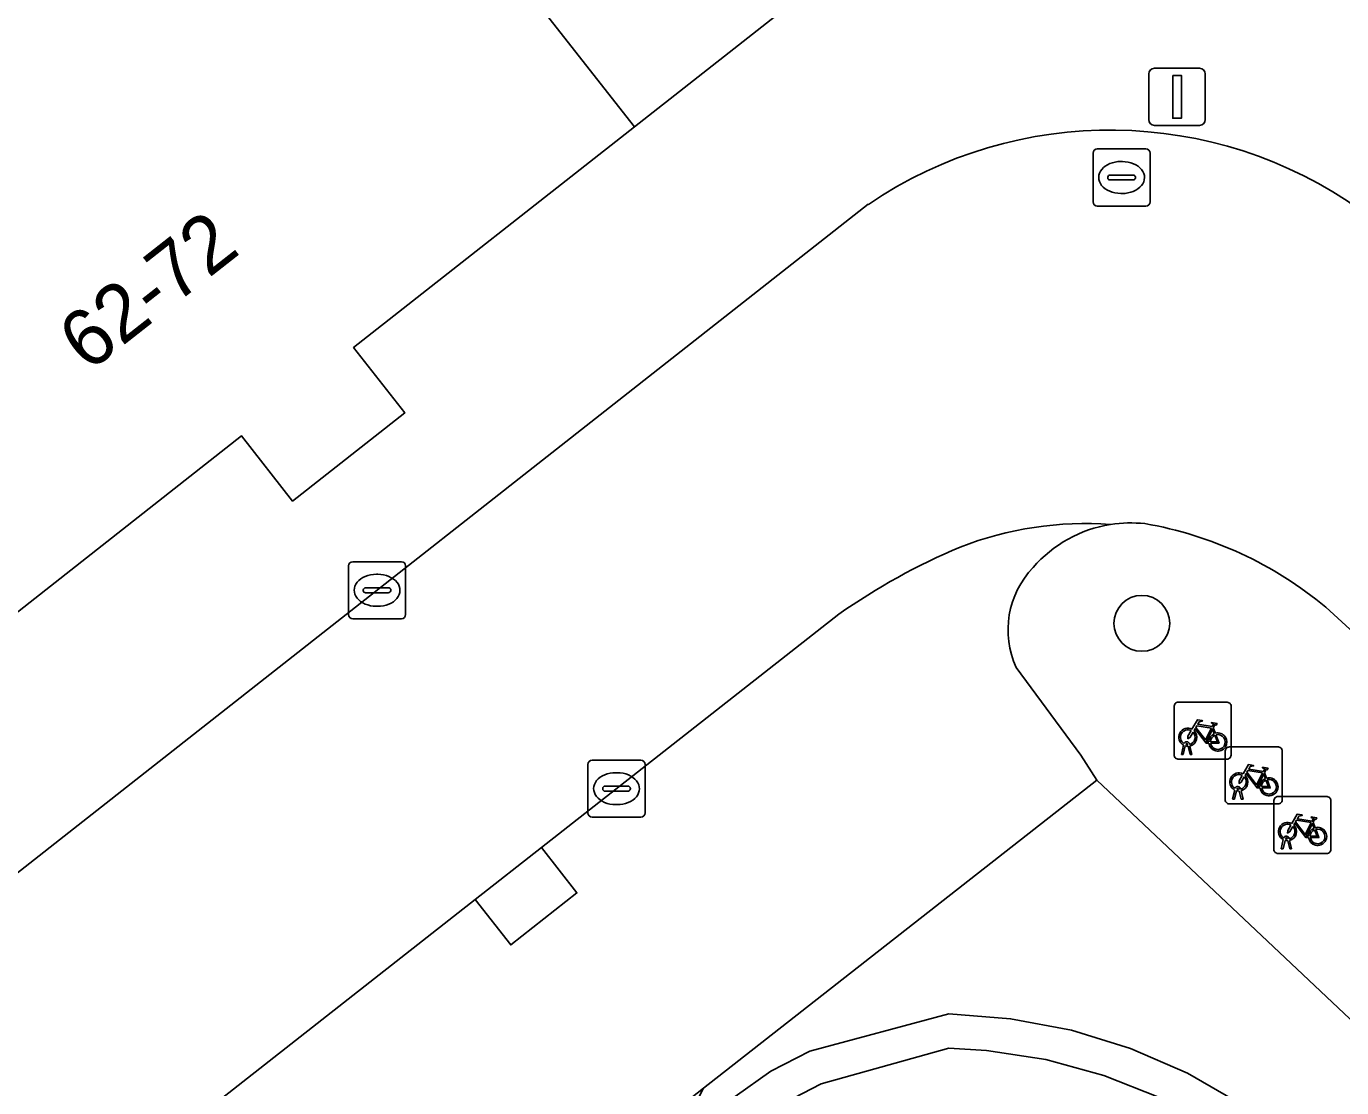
# Model space of a CAD drawing. Extents: x 159217 to 160349, y 381246 to 382172.
# Drawn here: x 159861.49 to 159884.53, y 381833.29 to 381851.88 of the extents above; entities that cross this region are included whole.
import ezdxf

# ---------------------------------------------------------------- set-up
doc = ezdxf.new("R2010")
doc.units = 0
for name, color, linetype in [('IMGEO_Boom', 7, 'Continuous'), ('IMGEO_Fietsenrek', 7, 'Continuous'), ('IMGEO_Groenvoorziening', 7, 'Continuous'), ('IMGEO_Haag', 7, 'Continuous'), ('IMGEO_Kolk', 7, 'Continuous'), ('IMGEO_Lichtmast', 7, 'Continuous'), ('IMGEO_Pand', 7, 'Continuous'), ('IMGEO_Pand_nummerreeks', 7, 'Continuous'), ('IMGEO_Parkeervlak_open', 7, 'Continuous'), ('IMGEO_Rijbaan_lokaal_open', 7, 'Continuous'), ('IMGEO_Rioolput', 7, 'Continuous'), ('IMGEO_Voetpad_open', 7, 'Continuous')]:
    doc.layers.add(name, color=color, linetype=linetype)

msp = doc.modelspace()

# ---------------------------------------------------------------- linework, layer by layer
at = {"layer": 'IMGEO_Boom'}
msp.add_circle((159881.032, 381841.424), 0.489, dxfattribs=at)
at = {"layer": 'IMGEO_Fietsenrek'}
for p, q in [((159881.597, 381839.12), (159881.597, 381839.961)), ((159881.597, 381839.961), (159881.597, 381839.12)), ((159881.672, 381840.045), (159882.513, 381840.045)), ((159882.513, 381840.045), (159881.672, 381840.045)), ((159882.597, 381839.97), (159882.597, 381839.129)), ((159882.597, 381839.129), (159882.597, 381839.97)), ((159882.284, 381839.594), (159882.32, 381839.499)), ((159881.724, 381839.129), (159881.763, 381839.289)), ((159881.793, 381839.277), (159881.758, 381839.129)), ((159881.835, 381839.301), (159881.834, 381839.305)), ((159881.876, 381839.129), (159881.842, 381839.271)), ((159881.866, 381839.312), (159881.867, 381839.305)), ((159881.874, 381839.275), (159881.909, 381839.129)), ((159882.567, 381839.261), (159883.408, 381839.261)), ((159883.408, 381839.261), (159882.567, 381839.261)), ((159882.522, 381839.045), (159881.681, 381839.045)), ((159881.681, 381839.045), (159882.522, 381839.045)), ((159881.758, 381839.129), (159881.724, 381839.129)), ((159881.909, 381839.129), (159881.876, 381839.129)), ((159882.492, 381838.336), (159882.492, 381839.177)), ((159882.492, 381839.177), (159882.492, 381838.336)), ((159883.492, 381839.186), (159883.492, 381838.345)), ((159883.492, 381838.345), (159883.492, 381839.186)), ((159883.179, 381838.81), (159883.215, 381838.715)), ((159882.619, 381838.345), (159882.658, 381838.505)), ((159882.73, 381838.517), (159882.729, 381838.521)), ((159882.761, 381838.528), (159882.762, 381838.521)), ((159882.653, 381838.345), (159882.619, 381838.345)), ((159882.688, 381838.493), (159882.653, 381838.345)), ((159882.771, 381838.345), (159882.737, 381838.487)), ((159882.769, 381838.491), (159882.804, 381838.345)), ((159882.804, 381838.345), (159882.771, 381838.345)), ((159883.344, 381837.467), (159883.344, 381838.308)), ((159883.344, 381838.308), (159883.344, 381837.467)), ((159883.419, 381838.392), (159884.26, 381838.392)), ((159884.26, 381838.392), (159883.419, 381838.392)), ((159884.344, 381838.317), (159884.344, 381837.476)), ((159884.344, 381837.476), (159884.344, 381838.317)), ((159883.417, 381838.261), (159882.576, 381838.261)), ((159882.576, 381838.261), (159883.417, 381838.261)), ((159884.031, 381837.941), (159884.067, 381837.846)), ((159883.471, 381837.476), (159883.51, 381837.636)), ((159883.54, 381837.624), (159883.505, 381837.476)), ((159883.582, 381837.648), (159883.581, 381837.652)), ((159883.623, 381837.476), (159883.589, 381837.618)), ((159883.613, 381837.659), (159883.614, 381837.652)), ((159883.621, 381837.622), (159883.656, 381837.476)), ((159884.269, 381837.392), (159883.428, 381837.392)), ((159883.428, 381837.392), (159884.269, 381837.392)), ((159883.505, 381837.476), (159883.471, 381837.476)), ((159883.656, 381837.476), (159883.623, 381837.476))]:
    msp.add_line(p, q, dxfattribs=at)
for points in [[(159881.91, 381839.571), (159882.005, 381839.735), (159882.091, 381839.721), (159882.093, 381839.712), (159882.037, 381839.701), (159882.01, 381839.656), (159882.266, 381839.615)], [(159882.266, 381839.615), (159882.291, 381839.664), (159882.285, 381839.668), (159882.262, 381839.672), (159882.25, 381839.679), (159882.249, 381839.682), (159882.251, 381839.687), (159882.346, 381839.672), (159882.348, 381839.662), (159882.338, 381839.649), (159882.326, 381839.643), (159882.312, 381839.649), (159882.284, 381839.594)], [(159881.931, 381839.519), (159881.879, 381839.429), (159881.839, 381839.404), (159881.84, 381839.451), (159881.895, 381839.545)], [(159882.206, 381839.327), (159882.156, 381839.327), (159881.965, 381839.578), (159881.946, 381839.546)], [(159882.253, 381839.59), (159881.996, 381839.631), (159881.979, 381839.602), (159882.146, 381839.382), (159882.253, 381839.59)], [(159882.301, 381839.492), (159882.271, 381839.569), (159882.162, 381839.351), (159882.205, 381839.351)], [(159882.235, 381839.351), (159882.355, 381839.35), (159882.311, 381839.464)], [(159882.331, 381839.471), (159882.386, 381839.326), (159882.236, 381839.326)], [(159882.826, 381838.735), (159882.774, 381838.645), (159882.734, 381838.62), (159882.735, 381838.667), (159882.79, 381838.761)], [(159882.805, 381838.787), (159882.9, 381838.951), (159882.986, 381838.937), (159882.988, 381838.928), (159882.932, 381838.917), (159882.905, 381838.872), (159883.161, 381838.831)], [(159883.101, 381838.543), (159883.051, 381838.543), (159882.86, 381838.794), (159882.841, 381838.762)], [(159883.148, 381838.806), (159882.891, 381838.847), (159882.874, 381838.818), (159883.041, 381838.598), (159883.148, 381838.806)], [(159883.196, 381838.708), (159883.166, 381838.785), (159883.057, 381838.567), (159883.1, 381838.567)], [(159883.161, 381838.831), (159883.186, 381838.88), (159883.18, 381838.884), (159883.157, 381838.888), (159883.145, 381838.895), (159883.144, 381838.898), (159883.146, 381838.903), (159883.241, 381838.888), (159883.243, 381838.878), (159883.233, 381838.865), (159883.221, 381838.859), (159883.207, 381838.865), (159883.179, 381838.81)], [(159883.13, 381838.567), (159883.25, 381838.566), (159883.206, 381838.68)], [(159883.226, 381838.687), (159883.281, 381838.542), (159883.131, 381838.542)], [(159883.657, 381837.918), (159883.752, 381838.082), (159883.838, 381838.068), (159883.84, 381838.059), (159883.784, 381838.048), (159883.757, 381838.003), (159884.013, 381837.962)], [(159883.678, 381837.866), (159883.626, 381837.776), (159883.586, 381837.751), (159883.587, 381837.798), (159883.642, 381837.892)], [(159883.953, 381837.674), (159883.903, 381837.674), (159883.712, 381837.925), (159883.693, 381837.893)], [(159884, 381837.937), (159883.743, 381837.978), (159883.726, 381837.949), (159883.893, 381837.729), (159884, 381837.937)], [(159884.048, 381837.839), (159884.018, 381837.916), (159883.909, 381837.698), (159883.952, 381837.698)], [(159884.078, 381837.818), (159884.133, 381837.673), (159883.983, 381837.673)], [(159884.013, 381837.962), (159884.038, 381838.011), (159884.032, 381838.015), (159884.009, 381838.019), (159883.997, 381838.026), (159883.996, 381838.029), (159883.998, 381838.034), (159884.093, 381838.019), (159884.095, 381838.009), (159884.085, 381837.996), (159884.073, 381837.99), (159884.059, 381837.996), (159884.031, 381837.941)], [(159883.982, 381837.698), (159884.102, 381837.697), (159884.058, 381837.811)]]:
    msp.add_lwpolyline(points, dxfattribs=at)
for centre, radius, start, end in [((159881.675, 381839.967), 0.0779, 92.4484, 184.2845), ((159881.675, 381839.967), 0.0779, 92.4484, 184.2845), ((159882.519, 381839.967), 0.0779, 2.4484, 94.2845), ((159882.519, 381839.967), 0.0779, 2.4484, 94.2845), ((159881.837, 381839.43), 0.159, 62.6766, 242.1369), ((159881.837, 381839.43), 0.129, 63.3192, 238.903), ((159881.837, 381839.43), 0.129, 283.6043, 43.4302), ((159881.837, 381839.43), 0.159, 283.5766, 46.6042), ((159882.364, 381839.346), 0.159, 113.3408, 178.3217), ((159882.364, 381839.346), 0.159, 187.0065, 105.7708), ((159882.364, 381839.346), 0.129, 113.923, 177.9556), ((159882.364, 381839.346), 0.129, 188.6715, 104.5883), ((159881.817, 381839.301), 0.0499, 12.8025, 158.6934), ((159881.837, 381839.43), 0.159, 253.9967, 271.7867), ((159881.817, 381839.301), 0.0174, 12.8025, 163.4502), ((159881.837, 381839.43), 0.129, 253.415, 269.0204), ((159882.57, 381839.183), 0.0779, 92.4484, 184.2845), ((159882.57, 381839.183), 0.0779, 92.4484, 184.2845), ((159883.414, 381839.183), 0.0779, 2.4484, 94.2845), ((159883.414, 381839.183), 0.0779, 2.4484, 94.2845), ((159881.675, 381839.123), 0.0779, 182.4484, 274.2845), ((159881.675, 381839.123), 0.0779, 182.4484, 274.2845), ((159882.519, 381839.123), 0.0779, 272.4484, 4.2845), ((159882.519, 381839.123), 0.0779, 272.4484, 4.2845), ((159882.732, 381838.646), 0.159, 62.6766, 242.1369), ((159882.732, 381838.646), 0.129, 63.3192, 238.903), ((159882.732, 381838.646), 0.159, 283.5766, 46.6042), ((159882.712, 381838.517), 0.0499, 12.8025, 158.6934), ((159882.712, 381838.517), 0.0174, 12.8025, 163.4502), ((159882.732, 381838.646), 0.129, 253.415, 269.0204), ((159882.732, 381838.646), 0.129, 283.6043, 43.4302), ((159883.259, 381838.562), 0.159, 113.3408, 178.3217), ((159883.259, 381838.562), 0.159, 187.0065, 105.7708), ((159883.259, 381838.562), 0.129, 113.923, 177.9556), ((159883.259, 381838.562), 0.129, 188.6715, 104.5883), ((159882.57, 381838.339), 0.0779, 182.4484, 274.2845), ((159882.57, 381838.339), 0.0779, 182.4484, 274.2845), ((159882.732, 381838.646), 0.159, 253.9967, 271.7867), ((159883.422, 381838.314), 0.0779, 92.4484, 184.2845), ((159883.422, 381838.314), 0.0779, 92.4484, 184.2845), ((159883.414, 381838.339), 0.0779, 272.4484, 4.2845), ((159883.414, 381838.339), 0.0779, 272.4484, 4.2845), ((159884.266, 381838.314), 0.0779, 2.4484, 94.2845), ((159884.266, 381838.314), 0.0779, 2.4484, 94.2845), ((159883.584, 381837.777), 0.159, 62.6766, 242.1369), ((159883.584, 381837.777), 0.129, 63.3192, 238.903), ((159883.584, 381837.777), 0.129, 283.6043, 43.4302), ((159883.584, 381837.777), 0.159, 283.5766, 46.6042), ((159884.111, 381837.693), 0.159, 113.3408, 178.3217), ((159884.111, 381837.693), 0.159, 187.0065, 105.7708), ((159884.111, 381837.693), 0.129, 188.6715, 104.5883), ((159883.564, 381837.648), 0.0499, 12.8025, 158.6934), ((159883.584, 381837.777), 0.159, 253.9967, 271.7867), ((159883.564, 381837.648), 0.0174, 12.8025, 163.4502), ((159883.584, 381837.777), 0.129, 253.415, 269.0204), ((159884.111, 381837.693), 0.129, 113.923, 177.9556), ((159883.422, 381837.47), 0.0779, 182.4484, 274.2845), ((159883.422, 381837.47), 0.0779, 182.4484, 274.2845), ((159884.266, 381837.47), 0.0779, 272.4484, 4.2845), ((159884.266, 381837.47), 0.0779, 272.4484, 4.2845)]:
    msp.add_arc(centre, radius, start, end, dxfattribs=at)
at = {"layer": 'IMGEO_Groenvoorziening'}
for points in [[(159912.887, 381812.621), (159910.756, 381810.27), (159896.655, 381823.374), (159888.7, 381830.703), (159880.242, 381838.676), (159873.353, 381833.285), (159872.336, 381831.31)], [(159882.772, 381833.006), (159881.831, 381833.546), (159880.836, 381833.978), (159879.799, 381834.297), (159878.733, 381834.5), (159877.652, 381834.585), (159875.218, 381833.93), (159874.532, 381833.584), (159873.909, 381833.136)], [(159873.909, 381833.136), (159874.532, 381833.584), (159875.218, 381833.93), (159877.652, 381834.585), (159878.733, 381834.5), (159879.799, 381834.297), (159880.836, 381833.978), (159881.831, 381833.546), (159882.772, 381833.006)], [(159874.775, 381833.029), (159875.414, 381833.362), (159877.652, 381833.985), (159878.314, 381833.945), (159879.352, 381833.786), (159880.366, 381833.508), (159881.341, 381833.118)], [(159881.341, 381833.118), (159880.366, 381833.508), (159879.352, 381833.786), (159878.314, 381833.945), (159877.652, 381833.985), (159875.414, 381833.362), (159874.775, 381833.029)]]:
    msp.add_lwpolyline(points, dxfattribs=at)
at = {"layer": 'IMGEO_Haag'}
for points in [[(159882.772, 381833.006), (159881.831, 381833.546), (159880.836, 381833.978), (159879.799, 381834.297), (159878.733, 381834.5), (159877.652, 381834.585), (159875.218, 381833.93), (159874.532, 381833.584), (159873.909, 381833.136)], [(159874.775, 381833.029), (159875.414, 381833.362), (159877.652, 381833.985), (159878.314, 381833.945), (159879.352, 381833.786), (159880.366, 381833.508), (159881.341, 381833.118)]]:
    msp.add_lwpolyline(points, dxfattribs=at)
at = {"layer": 'IMGEO_Kolk'}
for p, q in [((159867.136, 381841.577), (159867.136, 381842.429)), ((159867.211, 381842.503), (159868.063, 381842.503)), ((159868.137, 381842.429), (159868.137, 381841.577)), ((159867.624, 381842.283), (159867.649, 381842.283)), ((159867.395, 381841.997), (159867.395, 381842.009)), ((159867.438, 381842.046), (159867.836, 381842.046)), ((159867.879, 381842.009), (159867.879, 381841.997)), ((159867.833, 381841.96), (159867.435, 381841.96)), ((159868.063, 381841.503), (159867.211, 381841.503)), ((159867.647, 381841.723), (159867.622, 381841.723)), ((159871.405, 381839.029), (159872.257, 381839.029)), ((159871.33, 381838.103), (159871.33, 381838.955)), ((159871.818, 381838.809), (159871.843, 381838.809)), ((159872.331, 381838.955), (159872.331, 381838.103)), ((159871.589, 381838.523), (159871.589, 381838.535)), ((159871.632, 381838.572), (159872.03, 381838.572)), ((159872.073, 381838.535), (159872.073, 381838.523)), ((159872.027, 381838.486), (159871.629, 381838.486)), ((159871.841, 381838.249), (159871.816, 381838.249)), ((159872.257, 381838.029), (159871.405, 381838.029))]:
    msp.add_line(p, q, dxfattribs=at)
for points in [[(159867.136, 381841.577), (159867.136, 381842.429)], [(159867.211, 381842.503), (159868.063, 381842.503)], [(159868.137, 381842.429), (159868.137, 381841.577)], [(159868.063, 381841.503), (159867.211, 381841.503)], [(159871.405, 381839.029), (159872.257, 381839.029)], [(159871.33, 381838.103), (159871.33, 381838.955)], [(159872.331, 381838.955), (159872.331, 381838.103)], [(159872.257, 381838.029), (159871.405, 381838.029)]]:
    msp.add_lwpolyline(points, dxfattribs=at)
for centre, radius, start, end in [((159867.213, 381842.427), 0.0765, 91.552, 178.448), ((159867.213, 381842.427), 0.0765, 91.552, 178.448), ((159868.061, 381842.427), 0.0765, 1.552, 88.448), ((159868.061, 381842.427), 0.0765, 1.552, 88.448), ((159867.435, 381842.006), 0.0403, 85.8775, 175.7526), ((159867.432, 381841.996), 0.0366, 178.938, 274.7102), ((159867.836, 381842.003), 0.043, 264.8664, 352.4533), ((159867.84, 381842.008), 0.0386, 1.7309, 96.639), ((159867.213, 381841.579), 0.0765, 181.552, 268.448), ((159867.213, 381841.579), 0.0765, 181.552, 268.448), ((159868.061, 381841.579), 0.0765, 271.552, 358.448), ((159868.061, 381841.579), 0.0765, 271.552, 358.448), ((159871.407, 381838.953), 0.0765, 91.552, 178.448), ((159871.407, 381838.953), 0.0765, 91.552, 178.448), ((159872.255, 381838.953), 0.0765, 1.552, 88.448), ((159872.255, 381838.953), 0.0765, 1.552, 88.448), ((159871.629, 381838.532), 0.0403, 85.8775, 175.7526), ((159871.626, 381838.522), 0.0366, 178.938, 274.7102), ((159872.03, 381838.529), 0.043, 264.8664, 352.4533), ((159872.034, 381838.534), 0.0386, 1.7309, 96.639), ((159871.407, 381838.105), 0.0765, 181.552, 268.448), ((159871.407, 381838.105), 0.0765, 181.552, 268.448), ((159872.255, 381838.105), 0.0765, 271.552, 358.448), ((159872.255, 381838.105), 0.0765, 271.552, 358.448)]:
    msp.add_arc(centre, radius, start, end, dxfattribs=at)
for centre, major_axis, ratio, start_param, end_param in [((159867.623, 381842.003), (-0.387, 0.002), 0.722429, 4.712389, 7.853982), ((159867.648, 381842.003), (-0.39, 0.002), 0.717154, 1.570796, 4.712389), ((159871.817, 381838.529), (-0.387, 0.002), 0.722429, 4.712389, 7.853982), ((159871.842, 381838.529), (-0.39, 0.002), 0.717154, 1.570796, 4.712389)]:
    msp.add_ellipse(centre, major_axis=major_axis, ratio=ratio, start_param=start_param, end_param=end_param, dxfattribs=at)
at = {"layer": 'IMGEO_Lichtmast'}
for p, q in [((159881.154, 381850.245), (159881.154, 381851.045)), ((159881.154, 381851.045), (159881.154, 381850.245)), ((159881.254, 381851.145), (159882.044, 381851.145)), ((159882.044, 381851.145), (159881.254, 381851.145)), ((159882.144, 381851.045), (159882.144, 381850.245)), ((159882.144, 381850.245), (159882.144, 381851.045)), ((159882.044, 381850.145), (159881.254, 381850.145)), ((159881.254, 381850.145), (159882.044, 381850.145))]:
    msp.add_line(p, q, dxfattribs=at)
msp.add_lwpolyline([(159881.574, 381851.02), (159881.724, 381851.02), (159881.724, 381850.27), (159881.574, 381850.27), (159881.574, 381851.02)], dxfattribs=at)
for centre, start, end in [((159881.254, 381851.045), 90, 180), ((159881.254, 381851.045), 90, 180), ((159882.044, 381851.045), 0, 90), ((159882.044, 381851.045), 360, 90), ((159881.254, 381850.245), 180, 270), ((159881.254, 381850.245), 180, 270), ((159882.044, 381850.245), 270, 0), ((159882.044, 381850.245), 270, 0)]:
    msp.add_arc(centre, 0.1, start, end, dxfattribs=at)
at = {"layer": 'IMGEO_Pand'}
for points in [[(159880.142, 381864.483), (159878.26, 381866.856), (159877.482, 381867.846), (159873.535, 381864.745), (159865.572, 381858.489), (159872.147, 381850.119), (159877.07, 381853.987), (159877.965, 381852.846), (159879.907, 381854.372), (159879.012, 381855.513), (159884.09, 381859.503), (159883.904, 381859.737), (159882.023, 381862.11)], [(159853.88, 381849.303), (159860.455, 381840.933), (159865.26, 381844.708), (159866.156, 381843.565), (159868.121, 381845.11), (159867.225, 381846.252), (159872.147, 381850.119), (159865.572, 381858.489)]]:
    msp.add_lwpolyline(points, close=True, dxfattribs=at)
at = {"layer": 'IMGEO_Parkeervlak_open'}
for points in [[(159875.724, 381841.584), (159870.514, 381837.498), (159871.137, 381836.702), (159869.978, 381835.793), (159869.355, 381836.589), (159863.44, 381831.95), (159862.35, 381831.095), (159855.41, 381825.652)], [(159880.242, 381838.676), (159879.966, 381839.118), (159878.83, 381840.651)], [(159860.232, 381822.905), (159867.064, 381828.317), (159867.603, 381828.744), (159873.353, 381833.285), (159880.242, 381838.676)]]:
    msp.add_lwpolyline(points, dxfattribs=at)
msp.add_lwpolyline([(159869.355, 381836.589), (159869.978, 381835.793), (159871.137, 381836.702), (159870.514, 381837.498)], close=True, dxfattribs=at)
for centre, radius, start, end in [((159880.042, 381837.143), 6.029, 85.7878, 111.312), ((159880.841, 381840.914), 2.27, 99.0353, 139.0165), ((159882.271, 381832.253), 11.399, 112.8178, 125.0578), ((159880.271, 381841.307), 1.583, 136.1996, 204.4941)]:
    msp.add_arc(centre, radius, start, end, dxfattribs=at)
at = {"layer": 'IMGEO_Rijbaan_lokaal_open'}
for points in [[(159876.241, 381848.762), (159839.499, 381819.895)], [(159884.254, 381841.707), (159886.77, 381839.403), (159903.749, 381823.75), (159914.711, 381813.495), (159915.603, 381812.661), (159917.454, 381810.929), (159921.488, 381814.881), (159899.927, 381834.749), (159884.869, 381848.657)], [(159855.267, 381825.54), (159855.41, 381825.652), (159862.35, 381831.095), (159863.44, 381831.95), (159869.355, 381836.589), (159870.514, 381837.498), (159875.724, 381841.584)]]:
    msp.add_lwpolyline(points, dxfattribs=at)
for centre, radius, start, end in [((159880.48, 381842.511), 7.552, 54.4648, 124.1407), ((159880.042, 381837.143), 6.029, 85.7878, 111.312), ((159880.841, 381840.879), 2.304, 83.9787, 98.895), ((159879.933, 381836.513), 6.756, 50.2386, 80.1974), ((159882.271, 381832.253), 11.399, 112.8178, 125.0578)]:
    msp.add_arc(centre, radius, start, end, dxfattribs=at)
at = {"layer": 'IMGEO_Rioolput'}
for p, q in [((159880.177, 381848.806), (159880.177, 381849.658)), ((159880.252, 381849.732), (159881.104, 381849.732)), ((159881.178, 381849.658), (159881.178, 381848.806)), ((159880.665, 381849.512), (159880.69, 381849.512)), ((159880.436, 381849.226), (159880.436, 381849.238)), ((159880.874, 381849.189), (159880.476, 381849.189)), ((159880.479, 381849.275), (159880.877, 381849.275)), ((159880.92, 381849.238), (159880.92, 381849.226)), ((159880.688, 381848.952), (159880.663, 381848.952)), ((159881.104, 381848.732), (159880.252, 381848.732))]:
    msp.add_line(p, q, dxfattribs=at)
for points in [[(159880.177, 381848.806), (159880.177, 381849.658)], [(159880.252, 381849.732), (159881.104, 381849.732)], [(159881.178, 381849.658), (159881.178, 381848.806)], [(159881.104, 381848.732), (159880.252, 381848.732)]]:
    msp.add_lwpolyline(points, dxfattribs=at)
for centre, radius, start, end in [((159880.254, 381849.656), 0.0765, 91.552, 178.448), ((159880.254, 381849.656), 0.0765, 91.552, 178.448), ((159881.102, 381849.656), 0.0765, 1.552, 88.448), ((159881.102, 381849.656), 0.0765, 1.552, 88.448), ((159880.476, 381849.235), 0.0403, 85.8775, 175.7526), ((159880.473, 381849.225), 0.0366, 178.938, 274.7102), ((159880.877, 381849.232), 0.043, 264.8664, 352.4533), ((159880.881, 381849.237), 0.0386, 1.7309, 96.639), ((159880.254, 381848.808), 0.0765, 181.552, 268.448), ((159880.254, 381848.808), 0.0765, 181.552, 268.448), ((159881.102, 381848.808), 0.0765, 271.552, 358.448), ((159881.102, 381848.808), 0.0765, 271.552, 358.448)]:
    msp.add_arc(centre, radius, start, end, dxfattribs=at)
for centre, major_axis, ratio, start_param, end_param in [((159880.664, 381849.232), (-0.387, 0.002), 0.722429, 4.712389, 7.853982), ((159880.689, 381849.232), (-0.39, 0.002), 0.717154, 1.570796, 4.712389)]:
    msp.add_ellipse(centre, major_axis=major_axis, ratio=ratio, start_param=start_param, end_param=end_param, dxfattribs=at)
at = {"layer": 'IMGEO_Voetpad_open'}
for points in [[(159877.07, 381853.987), (159872.147, 381850.119), (159867.225, 381846.252), (159868.121, 381845.11), (159866.156, 381843.565), (159865.26, 381844.708), (159860.455, 381840.933)], [(159839.499, 381819.895), (159876.241, 381848.762)], [(159886.77, 381839.403), (159884.254, 381841.707)], [(159878.83, 381840.651), (159879.966, 381839.118), (159880.242, 381838.676), (159888.7, 381830.703), (159896.655, 381823.374), (159910.756, 381810.27), (159912.887, 381812.621)]]:
    msp.add_lwpolyline(points, dxfattribs=at)
for centre, radius, start, end in [((159880.48, 381842.511), 7.552, 54.4648, 124.1407), ((159880.841, 381840.914), 2.27, 99.0353, 139.0165), ((159880.841, 381840.879), 2.304, 83.9787, 98.895), ((159879.933, 381836.513), 6.756, 50.2386, 80.1974), ((159880.271, 381841.307), 1.583, 136.1996, 204.4941)]:
    msp.add_arc(centre, radius, start, end, dxfattribs=at)

# ---------------------------------------------------------------- texts
at = {"layer": 'IMGEO_Pand_nummerreeks'}
msp.add_text('62-72', height=1, rotation=38.1543, dxfattribs=at).set_placement((159862.58, 381845.808))

doc.saveas('drawing.dxf')
